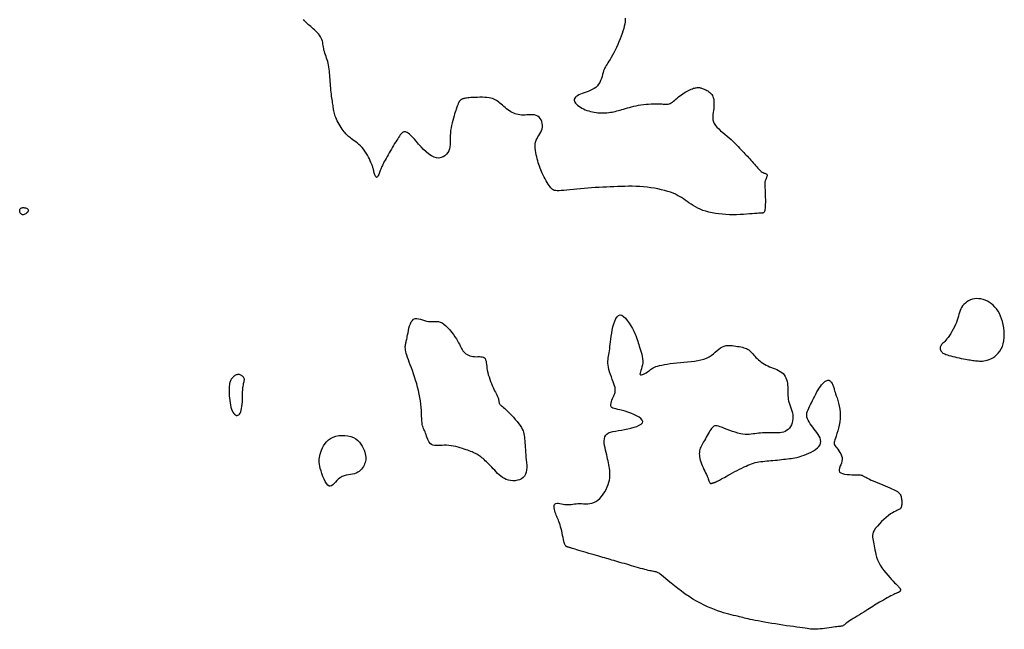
# Model space of a CAD drawing. Header units: millimetres. Extents: x 32690613 to 32693367, y 5343692 to 5344708.
# Tile 929 of 1009: x 32693001 to 32693034, y 5344594 to 5344614. Entities that reach past the tile are written whole.
import ezdxf

# ---------------------------------------------------------------- set-up
doc = ezdxf.new("R2010")
doc.units = ezdxf.units.MM
doc.header["$LTSCALE"] = 20
doc.layers.add('02-DGM_HL_491.00', color=62, linetype='Continuous')

msp = doc.modelspace()

# ---------------------------------------------------------------- linework, layer by layer
at = {"layer": '02-DGM_HL_491.00', "elevation": 491, "flags": 128}
msp.add_lwpolyline([(32693021.148, 5344614.355), (32693021.149, 5344614.295), (32693021.146, 5344614.23), (32693021.136, 5344614.16), (32693021.121, 5344614.085), (32693021.102, 5344614.006), (32693021.077, 5344613.923), (32693021.049, 5344613.836), (32693021.016, 5344613.747), (32693020.98, 5344613.655), (32693020.94, 5344613.561), (32693020.898, 5344613.466), (32693020.854, 5344613.372), (32693020.81, 5344613.28), (32693020.765, 5344613.192), (32693020.721, 5344613.108), (32693020.679, 5344613.032), (32693020.64, 5344612.963), (32693020.604, 5344612.904), (32693020.571, 5344612.851), (32693020.541, 5344612.805), (32693020.514, 5344612.761), (32693020.489, 5344612.718), (32693020.466, 5344612.675), (32693020.445, 5344612.628), (32693020.425, 5344612.577), (32693020.407, 5344612.519), (32693020.389, 5344612.455), (32693020.37, 5344612.388), (32693020.348, 5344612.319), (32693020.322, 5344612.251), (32693020.292, 5344612.185), (32693020.256, 5344612.124), (32693020.212, 5344612.068), (32693020.16, 5344612.02), (32693020.101, 5344611.979), (32693020.036, 5344611.943), (32693019.969, 5344611.913), (32693019.9, 5344611.885), (32693019.83, 5344611.861), (32693019.763, 5344611.837), (32693019.699, 5344611.814), (32693019.64, 5344611.791), (32693019.587, 5344611.766), (32693019.541, 5344611.74), (32693019.501, 5344611.714), (32693019.47, 5344611.686), (32693019.447, 5344611.656), (32693019.433, 5344611.625), (32693019.43, 5344611.593), (32693019.436, 5344611.559), (32693019.452, 5344611.523), (32693019.476, 5344611.488), (32693019.508, 5344611.452), (32693019.546, 5344611.417), (32693019.59, 5344611.382), (32693019.639, 5344611.35), (32693019.69, 5344611.319), (32693019.745, 5344611.291), (32693019.802, 5344611.266), (32693019.86, 5344611.244), (32693019.92, 5344611.224), (32693019.981, 5344611.207), (32693020.043, 5344611.192), (32693020.106, 5344611.18), (32693020.169, 5344611.171), (32693020.232, 5344611.165), (32693020.294, 5344611.16), (32693020.356, 5344611.158), (32693020.417, 5344611.159), (32693020.478, 5344611.161), (32693020.537, 5344611.165), (32693020.595, 5344611.171), (32693020.652, 5344611.179), (32693020.707, 5344611.188), (32693020.762, 5344611.199), (32693020.815, 5344611.211), (32693020.869, 5344611.224), (32693020.924, 5344611.238), (32693020.98, 5344611.254), (32693021.038, 5344611.271), (32693021.098, 5344611.288), (32693021.162, 5344611.307), (32693021.228, 5344611.326), (32693021.297, 5344611.345), (32693021.37, 5344611.363), (32693021.444, 5344611.381), (32693021.522, 5344611.399), (32693021.602, 5344611.414), (32693021.685, 5344611.428), (32693021.77, 5344611.439), (32693021.856, 5344611.449), (32693021.942, 5344611.456), (32693022.027, 5344611.461), (32693022.109, 5344611.465), (32693022.187, 5344611.466), (32693022.259, 5344611.466), (32693022.326, 5344611.464), (32693022.385, 5344611.461), (32693022.437, 5344611.457), (32693022.484, 5344611.453), (32693022.526, 5344611.451), (32693022.565, 5344611.451), (32693022.602, 5344611.455), (32693022.637, 5344611.464), (32693022.673, 5344611.478), (32693022.709, 5344611.498), (32693022.747, 5344611.523), (32693022.785, 5344611.554), (32693022.825, 5344611.587), (32693022.867, 5344611.623), (32693022.91, 5344611.661), (32693022.954, 5344611.699), (32693023.001, 5344611.736), (32693023.049, 5344611.772), (32693023.098, 5344611.806), (32693023.148, 5344611.837), (32693023.197, 5344611.867), (32693023.246, 5344611.894), (32693023.293, 5344611.919), (32693023.339, 5344611.94), (32693023.381, 5344611.959), (32693023.421, 5344611.975), (32693023.457, 5344611.988), (32693023.491, 5344611.998), (32693023.522, 5344612.005), (32693023.552, 5344612.01), (32693023.58, 5344612.013), (32693023.606, 5344612.014), (32693023.632, 5344612.013), (32693023.657, 5344612.011), (32693023.682, 5344612.007), (32693023.707, 5344612.002), (32693023.732, 5344611.995), (32693023.759, 5344611.986), (32693023.786, 5344611.976), (32693023.815, 5344611.964), (32693023.846, 5344611.95), (32693023.879, 5344611.935), (32693023.913, 5344611.918), (32693023.947, 5344611.898), (32693023.981, 5344611.875), (32693024.014, 5344611.848), (32693024.045, 5344611.818), (32693024.073, 5344611.783), (32693024.096, 5344611.744), (32693024.116, 5344611.7), (32693024.13, 5344611.651), (32693024.141, 5344611.598), (32693024.147, 5344611.542), (32693024.15, 5344611.484), (32693024.149, 5344611.423), (32693024.146, 5344611.361), (32693024.139, 5344611.299), (32693024.13, 5344611.236), (32693024.121, 5344611.173), (32693024.112, 5344611.11), (32693024.107, 5344611.047), (32693024.107, 5344610.985), (32693024.115, 5344610.922), (32693024.131, 5344610.86), (32693024.159, 5344610.799), (32693024.198, 5344610.738), (32693024.249, 5344610.677), (32693024.309, 5344610.617), (32693024.374, 5344610.557), (32693024.445, 5344610.497), (32693024.518, 5344610.438), (32693024.59, 5344610.378), (32693024.661, 5344610.318), (32693024.728, 5344610.258), (32693024.791, 5344610.199), (32693024.851, 5344610.14), (32693024.907, 5344610.082), (32693024.961, 5344610.025), (32693025.012, 5344609.971), (32693025.06, 5344609.918), (32693025.107, 5344609.869), (32693025.152, 5344609.822), (32693025.195, 5344609.777), (32693025.237, 5344609.735), (32693025.278, 5344609.693), (32693025.319, 5344609.651), (32693025.358, 5344609.61), (32693025.398, 5344609.567), (32693025.437, 5344609.523), (32693025.477, 5344609.477), (32693025.516, 5344609.429), (32693025.555, 5344609.381), (32693025.594, 5344609.335), (32693025.632, 5344609.291), (32693025.67, 5344609.25), (32693025.706, 5344609.215), (32693025.742, 5344609.185), (32693025.777, 5344609.161), (32693025.81, 5344609.143), (32693025.841, 5344609.129), (32693025.869, 5344609.119), (32693025.893, 5344609.109), (32693025.913, 5344609.1), (32693025.929, 5344609.089), (32693025.938, 5344609.075), (32693025.942, 5344609.058), (32693025.941, 5344609.037), (32693025.936, 5344609.014), (32693025.928, 5344608.99), (32693025.918, 5344608.964), (32693025.907, 5344608.938), (32693025.897, 5344608.913), (32693025.887, 5344608.89), (32693025.88, 5344608.869), (32693025.874, 5344608.848), (32693025.871, 5344608.826), (32693025.869, 5344608.801), (32693025.868, 5344608.77), (32693025.869, 5344608.733), (32693025.87, 5344608.687), (32693025.872, 5344608.631), (32693025.875, 5344608.563), (32693025.878, 5344608.485), (32693025.88, 5344608.401), (32693025.883, 5344608.314), (32693025.884, 5344608.227), (32693025.884, 5344608.143), (32693025.883, 5344608.066), (32693025.88, 5344607.997), (32693025.876, 5344607.941), (32693025.869, 5344607.895), (32693025.861, 5344607.859), (32693025.852, 5344607.832), (32693025.842, 5344607.812), (32693025.832, 5344607.798), (32693025.821, 5344607.789), (32693025.81, 5344607.783), (32693025.8, 5344607.779), (32693025.788, 5344607.776), (32693025.773, 5344607.775), (32693025.753, 5344607.774), (32693025.726, 5344607.773), (32693025.692, 5344607.772), (32693025.648, 5344607.77), (32693025.592, 5344607.766), (32693025.523, 5344607.761), (32693025.442, 5344607.754), (32693025.351, 5344607.747), (32693025.252, 5344607.739), (32693025.145, 5344607.732), (32693025.032, 5344607.726), (32693024.915, 5344607.722), (32693024.795, 5344607.721), (32693024.674, 5344607.722), (32693024.553, 5344607.726), (32693024.432, 5344607.734), (32693024.313, 5344607.746), (32693024.197, 5344607.762), (32693024.084, 5344607.782), (32693023.976, 5344607.806), (32693023.873, 5344607.835), (32693023.777, 5344607.868), (32693023.687, 5344607.906), (32693023.602, 5344607.947), (32693023.522, 5344607.99), (32693023.446, 5344608.035), (32693023.375, 5344608.081), (32693023.306, 5344608.127), (32693023.241, 5344608.172), (32693023.177, 5344608.215), (32693023.115, 5344608.257), (32693023.052, 5344608.298), (32693022.987, 5344608.337), (32693022.919, 5344608.374), (32693022.846, 5344608.41), (32693022.767, 5344608.445), (32693022.681, 5344608.478), (32693022.586, 5344608.509), (32693022.483, 5344608.539), (32693022.374, 5344608.566), (32693022.259, 5344608.591), (32693022.14, 5344608.614), (32693022.018, 5344608.633), (32693021.893, 5344608.65), (32693021.768, 5344608.662), (32693021.643, 5344608.671), (32693021.517, 5344608.677), (32693021.392, 5344608.679), (32693021.267, 5344608.679), (32693021.142, 5344608.677), (32693021.017, 5344608.674), (32693020.892, 5344608.67), (32693020.767, 5344608.665), (32693020.642, 5344608.66), (32693020.517, 5344608.655), (32693020.392, 5344608.649), (32693020.268, 5344608.643), (32693020.143, 5344608.637), (32693020.018, 5344608.629), (32693019.893, 5344608.621), (32693019.768, 5344608.611), (32693019.644, 5344608.6), (32693019.522, 5344608.588), (32693019.402, 5344608.575), (32693019.288, 5344608.564), (32693019.181, 5344608.553), (32693019.083, 5344608.543), (32693018.995, 5344608.536), (32693018.919, 5344608.532), (32693018.856, 5344608.531), (32693018.805, 5344608.534), (32693018.763, 5344608.541), (32693018.729, 5344608.554), (32693018.699, 5344608.571), (32693018.673, 5344608.595), (32693018.647, 5344608.624), (32693018.62, 5344608.661), (32693018.59, 5344608.705), (32693018.557, 5344608.755), (32693018.523, 5344608.81), (32693018.487, 5344608.869), (32693018.452, 5344608.93), (32693018.417, 5344608.993), (32693018.383, 5344609.056), (32693018.352, 5344609.119), (32693018.324, 5344609.179), (32693018.299, 5344609.238), (32693018.276, 5344609.297), (32693018.255, 5344609.355), (32693018.236, 5344609.414), (32693018.218, 5344609.475), (32693018.2, 5344609.538), (32693018.182, 5344609.604), (32693018.165, 5344609.674), (32693018.148, 5344609.746), (32693018.134, 5344609.82), (32693018.122, 5344609.894), (32693018.115, 5344609.968), (32693018.113, 5344610.039), (32693018.117, 5344610.109), (32693018.129, 5344610.174), (32693018.149, 5344610.235), (32693018.175, 5344610.292), (32693018.206, 5344610.347), (32693018.239, 5344610.399), (32693018.271, 5344610.452), (32693018.301, 5344610.505), (32693018.326, 5344610.559), (32693018.345, 5344610.616), (32693018.355, 5344610.677), (32693018.356, 5344610.739), (32693018.349, 5344610.802), (32693018.333, 5344610.863), (32693018.31, 5344610.92), (32693018.28, 5344610.971), (32693018.242, 5344611.015), (32693018.197, 5344611.05), (32693018.146, 5344611.074), (32693018.089, 5344611.089), (32693018.029, 5344611.096), (32693017.965, 5344611.097), (32693017.9, 5344611.095), (32693017.835, 5344611.091), (32693017.77, 5344611.087), (32693017.708, 5344611.085), (32693017.648, 5344611.086), (32693017.592, 5344611.091), (32693017.538, 5344611.099), (32693017.486, 5344611.111), (32693017.436, 5344611.127), (32693017.387, 5344611.147), (32693017.339, 5344611.17), (32693017.291, 5344611.198), (32693017.243, 5344611.229), (32693017.195, 5344611.263), (32693017.147, 5344611.3), (32693017.1, 5344611.338), (32693017.054, 5344611.376), (32693017.009, 5344611.415), (32693016.966, 5344611.452), (32693016.925, 5344611.488), (32693016.885, 5344611.521), (32693016.846, 5344611.551), (32693016.807, 5344611.579), (32693016.766, 5344611.603), (32693016.721, 5344611.625), (32693016.672, 5344611.643), (32693016.617, 5344611.658), (32693016.555, 5344611.669), (32693016.485, 5344611.678), (32693016.409, 5344611.683), (32693016.329, 5344611.685), (32693016.247, 5344611.686), (32693016.165, 5344611.684), (32693016.087, 5344611.682), (32693016.013, 5344611.678), (32693015.946, 5344611.673), (32693015.888, 5344611.669), (32693015.839, 5344611.664), (32693015.797, 5344611.659), (32693015.761, 5344611.654), (32693015.731, 5344611.648), (32693015.706, 5344611.642), (32693015.684, 5344611.636), (32693015.664, 5344611.629), (32693015.646, 5344611.622), (32693015.63, 5344611.614), (32693015.615, 5344611.606), (32693015.602, 5344611.597), (32693015.59, 5344611.588), (32693015.579, 5344611.579), (32693015.569, 5344611.569), (32693015.56, 5344611.558), (32693015.552, 5344611.547), (32693015.544, 5344611.535), (32693015.537, 5344611.523), (32693015.531, 5344611.509), (32693015.524, 5344611.493), (32693015.517, 5344611.476), (32693015.509, 5344611.457), (32693015.501, 5344611.436), (32693015.492, 5344611.413), (32693015.482, 5344611.386), (32693015.471, 5344611.356), (32693015.459, 5344611.321), (32693015.445, 5344611.281), (32693015.429, 5344611.235), (32693015.412, 5344611.183), (32693015.393, 5344611.124), (32693015.373, 5344611.057), (32693015.351, 5344610.983), (32693015.329, 5344610.904), (32693015.308, 5344610.821), (32693015.289, 5344610.736), (32693015.272, 5344610.649), (32693015.259, 5344610.562), (32693015.251, 5344610.476), (32693015.247, 5344610.392), (32693015.246, 5344610.312), (32693015.247, 5344610.233), (32693015.247, 5344610.158), (32693015.245, 5344610.085), (32693015.237, 5344610.014), (32693015.222, 5344609.947), (32693015.199, 5344609.882), (32693015.165, 5344609.82), (32693015.12, 5344609.763), (32693015.067, 5344609.714), (32693015.006, 5344609.674), (32693014.937, 5344609.647), (32693014.862, 5344609.634), (32693014.783, 5344609.638), (32693014.699, 5344609.662), (32693014.611, 5344609.706), (32693014.523, 5344609.768), (32693014.433, 5344609.843), (32693014.345, 5344609.928), (32693014.26, 5344610.017), (32693014.178, 5344610.106), (32693014.102, 5344610.192), (32693014.033, 5344610.27), (32693013.971, 5344610.336), (32693013.917, 5344610.391), (32693013.87, 5344610.436), (32693013.829, 5344610.47), (32693013.792, 5344610.496), (32693013.759, 5344610.512), (32693013.73, 5344610.522), (32693013.703, 5344610.524), (32693013.678, 5344610.52), (32693013.653, 5344610.51), (32693013.63, 5344610.494), (32693013.606, 5344610.472), (32693013.582, 5344610.445), (32693013.557, 5344610.413), (32693013.53, 5344610.375), (32693013.502, 5344610.333), (32693013.471, 5344610.285), (32693013.439, 5344610.234), (32693013.404, 5344610.179), (32693013.369, 5344610.121), (32693013.332, 5344610.061), (32693013.295, 5344609.998), (32693013.257, 5344609.935), (32693013.22, 5344609.871), (32693013.183, 5344609.807), (32693013.147, 5344609.744), (32693013.113, 5344609.682), (32693013.08, 5344609.623), (32693013.049, 5344609.566), (32693013.02, 5344609.513), (32693012.995, 5344609.464), (32693012.972, 5344609.421), (32693012.953, 5344609.382), (32693012.937, 5344609.349), (32693012.923, 5344609.318), (32693012.911, 5344609.29), (32693012.901, 5344609.263), (32693012.891, 5344609.237), (32693012.88, 5344609.209), (32693012.87, 5344609.178), (32693012.858, 5344609.145), (32693012.845, 5344609.111), (32693012.831, 5344609.077), (32693012.817, 5344609.045), (32693012.802, 5344609.017), (32693012.787, 5344608.996), (32693012.772, 5344608.983), (32693012.757, 5344608.98), (32693012.743, 5344608.988), (32693012.729, 5344609.007), (32693012.715, 5344609.033), (32693012.703, 5344609.064), (32693012.691, 5344609.099), (32693012.68, 5344609.136), (32693012.671, 5344609.172), (32693012.663, 5344609.205), (32693012.656, 5344609.234), (32693012.65, 5344609.259), (32693012.644, 5344609.283), (32693012.637, 5344609.307), (32693012.629, 5344609.333), (32693012.619, 5344609.363), (32693012.606, 5344609.397), (32693012.589, 5344609.438), (32693012.569, 5344609.487), (32693012.544, 5344609.543), (32693012.516, 5344609.604), (32693012.483, 5344609.669), (32693012.447, 5344609.736), (32693012.407, 5344609.803), (32693012.364, 5344609.869), (32693012.318, 5344609.931), (32693012.268, 5344609.99), (32693012.216, 5344610.044), (32693012.163, 5344610.093), (32693012.11, 5344610.139), (32693012.057, 5344610.181), (32693012.007, 5344610.219), (32693011.959, 5344610.254), (32693011.915, 5344610.285), (32693011.876, 5344610.313), (32693011.841, 5344610.339), (32693011.809, 5344610.365), (32693011.78, 5344610.391), (32693011.751, 5344610.418), (32693011.723, 5344610.448), (32693011.694, 5344610.481), (32693011.663, 5344610.52), (32693011.63, 5344610.565), (32693011.595, 5344610.614), (32693011.56, 5344610.667), (32693011.525, 5344610.723), (32693011.49, 5344610.78), (32693011.458, 5344610.837), (32693011.428, 5344610.893), (32693011.402, 5344610.948), (32693011.38, 5344610.999), (32693011.361, 5344611.047), (32693011.347, 5344611.093), (32693011.335, 5344611.138), (32693011.325, 5344611.181), (32693011.316, 5344611.224), (32693011.309, 5344611.267), (32693011.302, 5344611.311), (32693011.295, 5344611.357), (32693011.288, 5344611.403), (32693011.28, 5344611.452), (32693011.273, 5344611.502), (32693011.265, 5344611.555), (32693011.257, 5344611.61), (32693011.25, 5344611.668), (32693011.242, 5344611.729), (32693011.234, 5344611.792), (32693011.227, 5344611.859), (32693011.219, 5344611.927), (32693011.212, 5344611.998), (32693011.205, 5344612.069), (32693011.199, 5344612.142), (32693011.193, 5344612.215), (32693011.187, 5344612.287), (32693011.182, 5344612.36), (32693011.177, 5344612.431), (32693011.172, 5344612.502), (32693011.166, 5344612.571), (32693011.159, 5344612.639), (32693011.151, 5344612.706), (32693011.14, 5344612.77), (32693011.126, 5344612.833), (32693011.11, 5344612.894), (32693011.092, 5344612.953), (32693011.072, 5344613.011), (32693011.052, 5344613.067), (32693011.032, 5344613.122), (32693011.013, 5344613.175), (32693010.996, 5344613.228), (32693010.982, 5344613.28), (32693010.972, 5344613.332), (32693010.964, 5344613.383), (32693010.956, 5344613.434), (32693010.949, 5344613.484), (32693010.94, 5344613.535), (32693010.928, 5344613.584), (32693010.912, 5344613.634), (32693010.891, 5344613.683), (32693010.863, 5344613.732), (32693010.83, 5344613.78), (32693010.792, 5344613.828), (32693010.75, 5344613.874), (32693010.707, 5344613.918), (32693010.662, 5344613.96), (32693010.618, 5344614), (32693010.575, 5344614.038), (32693010.534, 5344614.072), (32693010.495, 5344614.105), (32693010.458, 5344614.136), (32693010.423, 5344614.167), (32693010.388, 5344614.199), (32693010.355, 5344614.233), (32693010.322, 5344614.27), (32693010.289, 5344614.31)], dxfattribs=at)
for points in [[(32693000.817, 5344607.96), (32693000.846, 5344607.959), (32693000.877, 5344607.955), (32693000.908, 5344607.948), (32693000.938, 5344607.938), (32693000.964, 5344607.925), (32693000.985, 5344607.909), (32693001, 5344607.891), (32693001.005, 5344607.87), (32693001.001, 5344607.846), (32693000.989, 5344607.821), (32693000.969, 5344607.796), (32693000.944, 5344607.773), (32693000.916, 5344607.752), (32693000.886, 5344607.735), (32693000.855, 5344607.724), (32693000.826, 5344607.719), (32693000.8, 5344607.722), (32693000.777, 5344607.731), (32693000.757, 5344607.746), (32693000.741, 5344607.765), (32693000.728, 5344607.787), (32693000.718, 5344607.811), (32693000.712, 5344607.835), (32693000.709, 5344607.858), (32693000.71, 5344607.88), (32693000.715, 5344607.899), (32693000.723, 5344607.916), (32693000.734, 5344607.93), (32693000.749, 5344607.942), (32693000.768, 5344607.951), (32693000.791, 5344607.957)], [(32693033.892, 5344604.111), (32693033.862, 5344604.209), (32693033.827, 5344604.3), (32693033.786, 5344604.385), (32693033.741, 5344604.464), (32693033.69, 5344604.537), (32693033.636, 5344604.603), (32693033.577, 5344604.662), (32693033.514, 5344604.715), (32693033.448, 5344604.761), (32693033.379, 5344604.801), (32693033.308, 5344604.833), (32693033.235, 5344604.858), (32693033.162, 5344604.875), (32693033.088, 5344604.885), (32693033.016, 5344604.887), (32693032.945, 5344604.881), (32693032.876, 5344604.866), (32693032.81, 5344604.844), (32693032.748, 5344604.815), (32693032.69, 5344604.779), (32693032.636, 5344604.739), (32693032.588, 5344604.694), (32693032.545, 5344604.645), (32693032.509, 5344604.592), (32693032.48, 5344604.538), (32693032.456, 5344604.481), (32693032.436, 5344604.421), (32693032.417, 5344604.36), (32693032.4, 5344604.295), (32693032.381, 5344604.228), (32693032.36, 5344604.158), (32693032.334, 5344604.085), (32693032.303, 5344604.01), (32693032.267, 5344603.933), (32693032.228, 5344603.857), (32693032.185, 5344603.782), (32693032.142, 5344603.71), (32693032.098, 5344603.642), (32693032.055, 5344603.58), (32693032.013, 5344603.526), (32693031.975, 5344603.48), (32693031.94, 5344603.441), (32693031.909, 5344603.409), (32693031.88, 5344603.382), (32693031.856, 5344603.358), (32693031.835, 5344603.337), (32693031.817, 5344603.316), (32693031.804, 5344603.295), (32693031.794, 5344603.273), (32693031.788, 5344603.25), (32693031.786, 5344603.226), (32693031.787, 5344603.202), (32693031.791, 5344603.177), (32693031.798, 5344603.153), (32693031.809, 5344603.13), (32693031.822, 5344603.108), (32693031.838, 5344603.088), (32693031.858, 5344603.069), (32693031.881, 5344603.051), (32693031.91, 5344603.034), (32693031.943, 5344603.018), (32693031.982, 5344603.001), (32693032.028, 5344602.985), (32693032.081, 5344602.969), (32693032.142, 5344602.952), (32693032.209, 5344602.935), (32693032.28, 5344602.918), (32693032.353, 5344602.902), (32693032.427, 5344602.886), (32693032.5, 5344602.871), (32693032.571, 5344602.857), (32693032.637, 5344602.844), (32693032.697, 5344602.833), (32693032.751, 5344602.824), (32693032.802, 5344602.815), (32693032.849, 5344602.808), (32693032.893, 5344602.802), (32693032.937, 5344602.797), (32693032.979, 5344602.792), (32693033.023, 5344602.787), (32693033.067, 5344602.783), (32693033.114, 5344602.779), (32693033.162, 5344602.778), (32693033.213, 5344602.779), (32693033.265, 5344602.784), (32693033.32, 5344602.794), (32693033.378, 5344602.809), (32693033.438, 5344602.83), (32693033.501, 5344602.858), (32693033.565, 5344602.893), (32693033.628, 5344602.936), (32693033.69, 5344602.987), (32693033.749, 5344603.046), (32693033.802, 5344603.113), (32693033.849, 5344603.189), (32693033.888, 5344603.273), (32693033.917, 5344603.366), (32693033.937, 5344603.466), (32693033.948, 5344603.572), (32693033.951, 5344603.681), (32693033.947, 5344603.791), (32693033.935, 5344603.901), (32693033.917, 5344604.008)], [(32693026.67, 5344601.427), (32693026.687, 5344601.364), (32693026.708, 5344601.3), (32693026.731, 5344601.235), (32693026.755, 5344601.168), (32693026.777, 5344601.101), (32693026.795, 5344601.033), (32693026.809, 5344600.964), (32693026.816, 5344600.895), (32693026.814, 5344600.826), (32693026.805, 5344600.757), (32693026.787, 5344600.691), (32693026.763, 5344600.628), (32693026.731, 5344600.569), (32693026.694, 5344600.516), (32693026.651, 5344600.47), (32693026.602, 5344600.433), (32693026.549, 5344600.404), (32693026.492, 5344600.383), (32693026.432, 5344600.369), (32693026.369, 5344600.361), (32693026.304, 5344600.357), (32693026.238, 5344600.356), (32693026.171, 5344600.357), (32693026.105, 5344600.358), (32693026.039, 5344600.358), (32693025.974, 5344600.358), (32693025.91, 5344600.356), (32693025.847, 5344600.354), (32693025.784, 5344600.351), (32693025.721, 5344600.346), (32693025.658, 5344600.34), (32693025.596, 5344600.333), (32693025.534, 5344600.325), (32693025.471, 5344600.317), (32693025.406, 5344600.309), (32693025.34, 5344600.304), (32693025.271, 5344600.302), (32693025.199, 5344600.304), (32693025.122, 5344600.311), (32693025.04, 5344600.325), (32693024.954, 5344600.346), (32693024.864, 5344600.373), (32693024.773, 5344600.404), (32693024.682, 5344600.437), (32693024.593, 5344600.471), (32693024.51, 5344600.504), (32693024.433, 5344600.533), (32693024.364, 5344600.557), (32693024.306, 5344600.576), (32693024.257, 5344600.587), (32693024.215, 5344600.592), (32693024.18, 5344600.589), (32693024.149, 5344600.58), (32693024.121, 5344600.563), (32693024.095, 5344600.539), (32693024.068, 5344600.507), (32693024.041, 5344600.469), (32693024.012, 5344600.423), (32693023.982, 5344600.374), (32693023.952, 5344600.32), (32693023.921, 5344600.265), (32693023.89, 5344600.209), (32693023.86, 5344600.155), (32693023.83, 5344600.102), (32693023.801, 5344600.052), (32693023.774, 5344600.006), (32693023.748, 5344599.961), (32693023.725, 5344599.918), (32693023.704, 5344599.876), (32693023.687, 5344599.833), (32693023.673, 5344599.79), (32693023.663, 5344599.745), (32693023.657, 5344599.698), (32693023.655, 5344599.648), (32693023.657, 5344599.597), (32693023.664, 5344599.543), (32693023.674, 5344599.488), (32693023.688, 5344599.43), (32693023.706, 5344599.371), (32693023.727, 5344599.31), (32693023.752, 5344599.248), (32693023.779, 5344599.185), (32693023.808, 5344599.122), (32693023.838, 5344599.061), (32693023.867, 5344599.002), (32693023.894, 5344598.945), (32693023.919, 5344598.893), (32693023.94, 5344598.846), (32693023.957, 5344598.805), (32693023.97, 5344598.769), (32693023.981, 5344598.738), (32693023.989, 5344598.712), (32693023.997, 5344598.692), (32693024.004, 5344598.675), (32693024.012, 5344598.663), (32693024.022, 5344598.655), (32693024.033, 5344598.65), (32693024.047, 5344598.648), (32693024.063, 5344598.649), (32693024.079, 5344598.652), (32693024.096, 5344598.656), (32693024.113, 5344598.662), (32693024.13, 5344598.667), (32693024.146, 5344598.673), (32693024.161, 5344598.679), (32693024.175, 5344598.684), (32693024.188, 5344598.689), (32693024.201, 5344598.695), (32693024.214, 5344598.7), (32693024.227, 5344598.706), (32693024.241, 5344598.712), (32693024.255, 5344598.719), (32693024.271, 5344598.728), (32693024.29, 5344598.737), (32693024.311, 5344598.748), (32693024.337, 5344598.762), (32693024.368, 5344598.779), (32693024.405, 5344598.799), (32693024.449, 5344598.823), (32693024.5, 5344598.852), (32693024.561, 5344598.885), (32693024.628, 5344598.922), (32693024.701, 5344598.962), (32693024.778, 5344599.003), (32693024.858, 5344599.046), (32693024.937, 5344599.088), (32693025.016, 5344599.129), (32693025.092, 5344599.167), (32693025.164, 5344599.203), (32693025.232, 5344599.235), (32693025.297, 5344599.264), (32693025.36, 5344599.289), (32693025.421, 5344599.312), (32693025.482, 5344599.332), (32693025.542, 5344599.349), (32693025.604, 5344599.364), (32693025.666, 5344599.376), (32693025.731, 5344599.385), (32693025.796, 5344599.393), (32693025.863, 5344599.4), (32693025.931, 5344599.406), (32693026, 5344599.411), (32693026.07, 5344599.416), (32693026.141, 5344599.422), (32693026.213, 5344599.429), (32693026.285, 5344599.436), (32693026.357, 5344599.444), (32693026.428, 5344599.452), (32693026.498, 5344599.461), (32693026.567, 5344599.47), (32693026.633, 5344599.478), (32693026.697, 5344599.486), (32693026.758, 5344599.494), (32693026.816, 5344599.503), (32693026.875, 5344599.512), (32693026.933, 5344599.523), (32693026.993, 5344599.537), (32693027.055, 5344599.554), (32693027.121, 5344599.574), (32693027.193, 5344599.6), (32693027.269, 5344599.63), (32693027.349, 5344599.666), (32693027.429, 5344599.705), (32693027.506, 5344599.749), (32693027.577, 5344599.796), (32693027.64, 5344599.846), (32693027.692, 5344599.898), (32693027.729, 5344599.953), (32693027.75, 5344600.009), (32693027.756, 5344600.066), (32693027.748, 5344600.124), (32693027.729, 5344600.183), (32693027.7, 5344600.243), (32693027.665, 5344600.303), (32693027.624, 5344600.364), (32693027.579, 5344600.425), (32693027.533, 5344600.485), (32693027.487, 5344600.546), (32693027.443, 5344600.605), (32693027.401, 5344600.664), (32693027.363, 5344600.722), (32693027.331, 5344600.778), (32693027.306, 5344600.833), (32693027.289, 5344600.886), (32693027.281, 5344600.936), (32693027.282, 5344600.986), (32693027.29, 5344601.035), (32693027.305, 5344601.085), (32693027.326, 5344601.136), (32693027.351, 5344601.189), (32693027.38, 5344601.246), (32693027.411, 5344601.308), (32693027.444, 5344601.374), (32693027.479, 5344601.444), (32693027.514, 5344601.516), (32693027.551, 5344601.59), (32693027.588, 5344601.663), (32693027.627, 5344601.735), (32693027.665, 5344601.803), (32693027.704, 5344601.867), (32693027.744, 5344601.925), (32693027.783, 5344601.977), (32693027.822, 5344602.022), (32693027.86, 5344602.06), (32693027.897, 5344602.09), (32693027.932, 5344602.113), (32693027.966, 5344602.127), (32693027.998, 5344602.133), (32693028.027, 5344602.13), (32693028.054, 5344602.119), (32693028.078, 5344602.102), (32693028.1, 5344602.08), (32693028.12, 5344602.054), (32693028.137, 5344602.026), (32693028.152, 5344601.997), (32693028.165, 5344601.968), (32693028.175, 5344601.941), (32693028.184, 5344601.914), (32693028.193, 5344601.886), (32693028.202, 5344601.855), (32693028.211, 5344601.82), (32693028.223, 5344601.779), (32693028.238, 5344601.731), (32693028.257, 5344601.674), (32693028.279, 5344601.607), (32693028.304, 5344601.532), (32693028.331, 5344601.448), (32693028.356, 5344601.357), (32693028.379, 5344601.26), (32693028.397, 5344601.158), (32693028.409, 5344601.053), (32693028.414, 5344600.945), (32693028.409, 5344600.835), (32693028.395, 5344600.726), (32693028.376, 5344600.619), (32693028.353, 5344600.516), (32693028.326, 5344600.418), (32693028.3, 5344600.328), (32693028.274, 5344600.247), (32693028.251, 5344600.178), (32693028.232, 5344600.121), (32693028.219, 5344600.074), (32693028.211, 5344600.035), (32693028.208, 5344600.003), (32693028.212, 5344599.974), (32693028.222, 5344599.945), (32693028.238, 5344599.916), (32693028.262, 5344599.883), (32693028.292, 5344599.844), (32693028.327, 5344599.8), (32693028.363, 5344599.751), (32693028.399, 5344599.697), (32693028.431, 5344599.641), (32693028.456, 5344599.582), (32693028.473, 5344599.521), (32693028.478, 5344599.459), (32693028.469, 5344599.396), (32693028.451, 5344599.334), (32693028.427, 5344599.273), (32693028.403, 5344599.215), (32693028.383, 5344599.161), (32693028.371, 5344599.111), (32693028.372, 5344599.068), (32693028.392, 5344599.031), (32693028.432, 5344599.002), (32693028.49, 5344598.98), (32693028.561, 5344598.964), (32693028.641, 5344598.952), (32693028.725, 5344598.945), (32693028.809, 5344598.941), (32693028.887, 5344598.939), (32693028.956, 5344598.938), (32693029.012, 5344598.937), (32693029.056, 5344598.935), (32693029.089, 5344598.933), (32693029.115, 5344598.931), (32693029.135, 5344598.927), (32693029.151, 5344598.922), (32693029.165, 5344598.916), (32693029.18, 5344598.908), (32693029.197, 5344598.898), (32693029.218, 5344598.886), (32693029.243, 5344598.871), (32693029.272, 5344598.854), (32693029.308, 5344598.835), (32693029.351, 5344598.813), (32693029.401, 5344598.789), (32693029.46, 5344598.762), (32693029.528, 5344598.731), (32693029.604, 5344598.699), (32693029.684, 5344598.665), (32693029.768, 5344598.631), (32693029.852, 5344598.596), (32693029.934, 5344598.562), (32693030.013, 5344598.529), (32693030.085, 5344598.498), (32693030.151, 5344598.47), (32693030.208, 5344598.444), (32693030.258, 5344598.419), (32693030.302, 5344598.396), (32693030.34, 5344598.373), (32693030.372, 5344598.349), (32693030.399, 5344598.324), (32693030.421, 5344598.298), (32693030.439, 5344598.27), (32693030.454, 5344598.24), (32693030.466, 5344598.209), (32693030.474, 5344598.176), (32693030.481, 5344598.142), (32693030.485, 5344598.107), (32693030.488, 5344598.072), (32693030.49, 5344598.036), (32693030.491, 5344598.001), (32693030.491, 5344597.966), (32693030.489, 5344597.932), (32693030.485, 5344597.899), (32693030.479, 5344597.869), (32693030.47, 5344597.841), (32693030.457, 5344597.817), (32693030.441, 5344597.796), (32693030.42, 5344597.779), (32693030.394, 5344597.765), (32693030.364, 5344597.751), (32693030.327, 5344597.735), (32693030.284, 5344597.716), (32693030.235, 5344597.691), (32693030.179, 5344597.659), (32693030.114, 5344597.617), (32693030.043, 5344597.564), (32693029.966, 5344597.502), (32693029.887, 5344597.433), (32693029.808, 5344597.359), (32693029.733, 5344597.283), (32693029.665, 5344597.207), (32693029.606, 5344597.133), (32693029.56, 5344597.063), (32693029.528, 5344596.999), (32693029.51, 5344596.94), (32693029.502, 5344596.885), (32693029.503, 5344596.831), (32693029.511, 5344596.779), (32693029.523, 5344596.725), (32693029.536, 5344596.669), (32693029.55, 5344596.61), (32693029.562, 5344596.545), (32693029.573, 5344596.476), (32693029.585, 5344596.402), (32693029.599, 5344596.324), (32693029.618, 5344596.243), (32693029.642, 5344596.158), (32693029.673, 5344596.071), (32693029.714, 5344595.982), (32693029.764, 5344595.892), (32693029.822, 5344595.801), (32693029.885, 5344595.712), (32693029.952, 5344595.626), (32693030.02, 5344595.544), (32693030.085, 5344595.468), (32693030.147, 5344595.4), (32693030.202, 5344595.342), (32693030.248, 5344595.293), (32693030.287, 5344595.254), (32693030.318, 5344595.223), (32693030.343, 5344595.198), (32693030.363, 5344595.179), (32693030.38, 5344595.164), (32693030.393, 5344595.15), (32693030.404, 5344595.138), (32693030.415, 5344595.126), (32693030.424, 5344595.113), (32693030.432, 5344595.101), (32693030.439, 5344595.088), (32693030.444, 5344595.075), (32693030.448, 5344595.063), (32693030.449, 5344595.051), (32693030.448, 5344595.039), (32693030.445, 5344595.028), (32693030.44, 5344595.017), (32693030.433, 5344595.007), (32693030.424, 5344594.998), (32693030.415, 5344594.99), (32693030.405, 5344594.982), (32693030.395, 5344594.976), (32693030.385, 5344594.97), (32693030.374, 5344594.966), (32693030.363, 5344594.962), (32693030.35, 5344594.957), (32693030.335, 5344594.952), (32693030.315, 5344594.944), (32693030.29, 5344594.933), (32693030.259, 5344594.919), (32693030.22, 5344594.9), (32693030.174, 5344594.877), (32693030.121, 5344594.849), (32693030.063, 5344594.818), (32693030, 5344594.784), (32693029.935, 5344594.748), (32693029.87, 5344594.711), (32693029.805, 5344594.673), (32693029.742, 5344594.636), (32693029.683, 5344594.6), (32693029.626, 5344594.565), (32693029.571, 5344594.531), (32693029.515, 5344594.496), (32693029.46, 5344594.461), (32693029.402, 5344594.424), (32693029.342, 5344594.386), (32693029.277, 5344594.346), (32693029.208, 5344594.303), (32693029.135, 5344594.259), (32693029.061, 5344594.214), (32693028.987, 5344594.169), (32693028.915, 5344594.125), (32693028.846, 5344594.082), (32693028.783, 5344594.042), (32693028.727, 5344594.005), (32693028.678, 5344593.972), (32693028.638, 5344593.943), (32693028.604, 5344593.917), (32693028.576, 5344593.895), (32693028.552, 5344593.877), (32693028.531, 5344593.862), (32693028.512, 5344593.849), (32693028.495, 5344593.839), (32693028.477, 5344593.832), (32693028.458, 5344593.826), (32693028.436, 5344593.822), (32693028.411, 5344593.819), (32693028.38, 5344593.816), (32693028.344, 5344593.812), (32693028.3, 5344593.808), (32693028.247, 5344593.801), (32693028.185, 5344593.793), (32693028.116, 5344593.783), (32693028.041, 5344593.773), (32693027.964, 5344593.762), (32693027.886, 5344593.751), (32693027.809, 5344593.741), (32693027.737, 5344593.733), (32693027.67, 5344593.726), (32693027.612, 5344593.723), (32693027.559, 5344593.721), (32693027.51, 5344593.723), (32693027.462, 5344593.726), (32693027.412, 5344593.731), (32693027.357, 5344593.738), (32693027.296, 5344593.747), (32693027.224, 5344593.757), (32693027.142, 5344593.769), (32693027.048, 5344593.782), (32693026.946, 5344593.796), (32693026.836, 5344593.811), (32693026.719, 5344593.827), (32693026.598, 5344593.844), (32693026.474, 5344593.862), (32693026.349, 5344593.881), (32693026.223, 5344593.901), (32693026.099, 5344593.921), (32693025.977, 5344593.942), (32693025.859, 5344593.962), (32693025.746, 5344593.983), (32693025.64, 5344594.003), (32693025.542, 5344594.022), (32693025.453, 5344594.04), (32693025.374, 5344594.057), (32693025.303, 5344594.073), (32693025.239, 5344594.088), (32693025.179, 5344594.103), (32693025.122, 5344594.117), (32693025.066, 5344594.131), (32693025.009, 5344594.145), (32693024.948, 5344594.16), (32693024.882, 5344594.175), (32693024.811, 5344594.192), (32693024.735, 5344594.21), (32693024.653, 5344594.23), (32693024.566, 5344594.254), (32693024.474, 5344594.281), (32693024.376, 5344594.311), (32693024.273, 5344594.346), (32693024.165, 5344594.387), (32693024.052, 5344594.432), (32693023.935, 5344594.483), (32693023.814, 5344594.539), (32693023.691, 5344594.601), (32693023.565, 5344594.669), (32693023.438, 5344594.744), (32693023.309, 5344594.825), (32693023.181, 5344594.912), (32693023.055, 5344595.004), (32693022.932, 5344595.097), (32693022.815, 5344595.189), (32693022.705, 5344595.277), (32693022.604, 5344595.36), (32693022.515, 5344595.434), (32693022.44, 5344595.497), (32693022.379, 5344595.546), (32693022.331, 5344595.584), (32693022.294, 5344595.612), (32693022.264, 5344595.632), (32693022.241, 5344595.645), (32693022.221, 5344595.653), (32693022.203, 5344595.658), (32693022.183, 5344595.661), (32693022.161, 5344595.665), (32693022.134, 5344595.67), (32693022.103, 5344595.676), (32693022.068, 5344595.682), (32693022.028, 5344595.691), (32693021.982, 5344595.7), (32693021.932, 5344595.712), (32693021.875, 5344595.726), (32693021.812, 5344595.742), (32693021.745, 5344595.76), (32693021.672, 5344595.78), (32693021.597, 5344595.801), (32693021.519, 5344595.824), (32693021.44, 5344595.847), (32693021.36, 5344595.87), (32693021.28, 5344595.893), (32693021.202, 5344595.916), (32693021.125, 5344595.938), (32693021.049, 5344595.96), (32693020.976, 5344595.981), (32693020.905, 5344596.002), (32693020.835, 5344596.022), (32693020.768, 5344596.041), (32693020.704, 5344596.06), (32693020.642, 5344596.078), (32693020.581, 5344596.096), (32693020.521, 5344596.113), (32693020.459, 5344596.131), (32693020.396, 5344596.15), (32693020.33, 5344596.169), (32693020.259, 5344596.189), (32693020.183, 5344596.211), (32693020.101, 5344596.235), (32693020.015, 5344596.26), (32693019.926, 5344596.286), (32693019.837, 5344596.312), (32693019.75, 5344596.338), (32693019.667, 5344596.362), (32693019.591, 5344596.385), (32693019.523, 5344596.405), (32693019.464, 5344596.423), (32693019.416, 5344596.438), (32693019.375, 5344596.451), (32693019.341, 5344596.461), (32693019.314, 5344596.47), (32693019.291, 5344596.477), (32693019.272, 5344596.483), (32693019.255, 5344596.488), (32693019.24, 5344596.493), (32693019.226, 5344596.496), (32693019.213, 5344596.5), (32693019.201, 5344596.503), (32693019.19, 5344596.507), (32693019.18, 5344596.511), (32693019.17, 5344596.515), (32693019.161, 5344596.521), (32693019.152, 5344596.527), (32693019.143, 5344596.536), (32693019.134, 5344596.548), (32693019.125, 5344596.565), (32693019.115, 5344596.588), (32693019.105, 5344596.617), (32693019.094, 5344596.654), (32693019.082, 5344596.701), (32693019.069, 5344596.758), (32693019.055, 5344596.822), (32693019.04, 5344596.892), (32693019.024, 5344596.966), (32693019.008, 5344597.042), (32693018.99, 5344597.116), (32693018.972, 5344597.187), (32693018.954, 5344597.252), (32693018.936, 5344597.31), (32693018.917, 5344597.362), (32693018.898, 5344597.409), (32693018.879, 5344597.452), (32693018.86, 5344597.494), (32693018.841, 5344597.535), (32693018.823, 5344597.577), (32693018.805, 5344597.622), (32693018.788, 5344597.669), (32693018.773, 5344597.719), (32693018.761, 5344597.77), (32693018.753, 5344597.818), (32693018.75, 5344597.864), (32693018.753, 5344597.903), (32693018.764, 5344597.936), (32693018.784, 5344597.96), (32693018.813, 5344597.974), (32693018.85, 5344597.979), (32693018.894, 5344597.977), (32693018.944, 5344597.97), (32693018.997, 5344597.961), (32693019.054, 5344597.95), (32693019.111, 5344597.941), (32693019.168, 5344597.935), (32693019.224, 5344597.933), (32693019.278, 5344597.935), (32693019.332, 5344597.94), (32693019.387, 5344597.947), (32693019.442, 5344597.954), (32693019.498, 5344597.961), (32693019.556, 5344597.966), (32693019.617, 5344597.968), (32693019.681, 5344597.966), (32693019.748, 5344597.963), (32693019.817, 5344597.961), (32693019.886, 5344597.961), (32693019.957, 5344597.966), (32693020.027, 5344597.978), (32693020.097, 5344598), (32693020.165, 5344598.033), (32693020.231, 5344598.08), (32693020.294, 5344598.139), (32693020.354, 5344598.206), (32693020.41, 5344598.282), (32693020.46, 5344598.362), (32693020.506, 5344598.444), (32693020.544, 5344598.527), (32693020.576, 5344598.608), (32693020.601, 5344598.685), (32693020.618, 5344598.759), (32693020.63, 5344598.829), (32693020.636, 5344598.897), (32693020.637, 5344598.963), (32693020.635, 5344599.027), (32693020.63, 5344599.09), (32693020.622, 5344599.152), (32693020.612, 5344599.214), (32693020.601, 5344599.277), (32693020.589, 5344599.341), (32693020.575, 5344599.406), (32693020.56, 5344599.472), (32693020.544, 5344599.542), (32693020.527, 5344599.614), (32693020.509, 5344599.69), (32693020.49, 5344599.769), (32693020.472, 5344599.85), (32693020.458, 5344599.931), (32693020.447, 5344600.01), (32693020.444, 5344600.086), (32693020.45, 5344600.156), (32693020.466, 5344600.219), (32693020.495, 5344600.273), (32693020.537, 5344600.316), (32693020.593, 5344600.35), (32693020.661, 5344600.376), (32693020.739, 5344600.397), (32693020.826, 5344600.414), (32693020.921, 5344600.43), (32693021.023, 5344600.446), (32693021.129, 5344600.464), (32693021.239, 5344600.486), (32693021.348, 5344600.512), (32693021.452, 5344600.542), (32693021.547, 5344600.575), (32693021.628, 5344600.611), (32693021.691, 5344600.651), (32693021.731, 5344600.693), (32693021.744, 5344600.739), (32693021.727, 5344600.787), (32693021.684, 5344600.836), (32693021.62, 5344600.886), (32693021.538, 5344600.934), (32693021.445, 5344600.98), (32693021.346, 5344601.022), (32693021.245, 5344601.059), (32693021.146, 5344601.091), (32693021.056, 5344601.115), (32693020.973, 5344601.133), (32693020.9, 5344601.148), (32693020.836, 5344601.162), (32693020.782, 5344601.176), (32693020.738, 5344601.192), (32693020.704, 5344601.212), (32693020.682, 5344601.239), (32693020.671, 5344601.274), (32693020.669, 5344601.315), (32693020.675, 5344601.361), (32693020.687, 5344601.41), (32693020.704, 5344601.46), (32693020.724, 5344601.511), (32693020.745, 5344601.559), (32693020.765, 5344601.604), (32693020.783, 5344601.644), (32693020.798, 5344601.681), (32693020.809, 5344601.716), (32693020.817, 5344601.752), (32693020.819, 5344601.79), (32693020.817, 5344601.833), (32693020.808, 5344601.881), (32693020.794, 5344601.939), (32693020.772, 5344602.005), (32693020.746, 5344602.08), (32693020.717, 5344602.16), (32693020.686, 5344602.244), (32693020.655, 5344602.33), (32693020.627, 5344602.415), (32693020.603, 5344602.497), (32693020.584, 5344602.574), (32693020.573, 5344602.644), (32693020.568, 5344602.709), (32693020.569, 5344602.77), (32693020.574, 5344602.828), (32693020.582, 5344602.884), (32693020.592, 5344602.94), (32693020.603, 5344602.998), (32693020.613, 5344603.059), (32693020.622, 5344603.125), (32693020.63, 5344603.194), (32693020.638, 5344603.269), (32693020.646, 5344603.348), (32693020.655, 5344603.432), (32693020.666, 5344603.522), (32693020.679, 5344603.617), (32693020.696, 5344603.718), (32693020.716, 5344603.823), (32693020.74, 5344603.93), (32693020.768, 5344604.033), (32693020.801, 5344604.129), (32693020.839, 5344604.211), (32693020.881, 5344604.276), (32693020.928, 5344604.32), (32693020.98, 5344604.337), (32693021.038, 5344604.324), (32693021.098, 5344604.285), (32693021.161, 5344604.226), (32693021.224, 5344604.151), (32693021.286, 5344604.064), (32693021.344, 5344603.973), (32693021.397, 5344603.88), (32693021.443, 5344603.792), (32693021.481, 5344603.712), (32693021.513, 5344603.64), (32693021.538, 5344603.574), (32693021.56, 5344603.512), (32693021.578, 5344603.454), (32693021.595, 5344603.396), (32693021.611, 5344603.338), (32693021.629, 5344603.278), (32693021.649, 5344603.214), (32693021.67, 5344603.147), (32693021.691, 5344603.078), (32693021.71, 5344603.007), (32693021.726, 5344602.935), (32693021.738, 5344602.863), (32693021.744, 5344602.791), (32693021.743, 5344602.719), (32693021.734, 5344602.65), (32693021.719, 5344602.583), (32693021.701, 5344602.521), (32693021.683, 5344602.464), (32693021.666, 5344602.414), (32693021.654, 5344602.373), (32693021.649, 5344602.341), (32693021.654, 5344602.32), (32693021.671, 5344602.31), (32693021.698, 5344602.311), (32693021.733, 5344602.321), (32693021.774, 5344602.338), (32693021.818, 5344602.36), (32693021.862, 5344602.385), (32693021.905, 5344602.412), (32693021.944, 5344602.439), (32693021.978, 5344602.465), (32693022.008, 5344602.489), (32693022.037, 5344602.512), (32693022.066, 5344602.533), (32693022.098, 5344602.553), (32693022.136, 5344602.572), (32693022.182, 5344602.591), (32693022.238, 5344602.609), (32693022.306, 5344602.627), (32693022.385, 5344602.645), (32693022.474, 5344602.662), (32693022.571, 5344602.678), (32693022.675, 5344602.693), (32693022.785, 5344602.707), (32693022.9, 5344602.72), (32693023.017, 5344602.732), (32693023.136, 5344602.742), (32693023.255, 5344602.752), (32693023.374, 5344602.763), (32693023.489, 5344602.776), (32693023.601, 5344602.793), (32693023.708, 5344602.815), (32693023.808, 5344602.843), (32693023.9, 5344602.878), (32693023.984, 5344602.921), (32693024.059, 5344602.97), (32693024.129, 5344603.023), (32693024.193, 5344603.077), (32693024.255, 5344603.131), (32693024.314, 5344603.18), (32693024.373, 5344603.224), (32693024.433, 5344603.259), (32693024.496, 5344603.284), (32693024.56, 5344603.3), (32693024.626, 5344603.307), (32693024.692, 5344603.308), (32693024.758, 5344603.304), (32693024.823, 5344603.297), (32693024.886, 5344603.287), (32693024.946, 5344603.276), (32693025.003, 5344603.266), (32693025.058, 5344603.255), (32693025.109, 5344603.244), (32693025.157, 5344603.231), (32693025.202, 5344603.217), (32693025.245, 5344603.2), (32693025.285, 5344603.179), (32693025.323, 5344603.155), (32693025.359, 5344603.127), (32693025.393, 5344603.094), (32693025.427, 5344603.059), (32693025.46, 5344603.021), (32693025.494, 5344602.982), (32693025.529, 5344602.941), (32693025.566, 5344602.9), (32693025.606, 5344602.86), (32693025.649, 5344602.821), (32693025.695, 5344602.783), (32693025.744, 5344602.746), (32693025.796, 5344602.711), (32693025.85, 5344602.677), (32693025.907, 5344602.646), (32693025.966, 5344602.616), (32693026.027, 5344602.589), (32693026.089, 5344602.563), (32693026.152, 5344602.539), (32693026.214, 5344602.515), (32693026.275, 5344602.489), (32693026.333, 5344602.462), (32693026.388, 5344602.432), (32693026.438, 5344602.398), (32693026.483, 5344602.359), (32693026.521, 5344602.314), (32693026.553, 5344602.263), (32693026.579, 5344602.209), (32693026.6, 5344602.151), (32693026.617, 5344602.091), (32693026.629, 5344602.029), (32693026.637, 5344601.967), (32693026.642, 5344601.905), (32693026.644, 5344601.844), (32693026.645, 5344601.784), (32693026.645, 5344601.725), (32693026.645, 5344601.666), (32693026.646, 5344601.608), (32693026.65, 5344601.548), (32693026.657, 5344601.488)], [(32693016.497, 5344602.466), (32693016.512, 5344602.392), (32693016.531, 5344602.317), (32693016.554, 5344602.242), (32693016.578, 5344602.167), (32693016.605, 5344602.093), (32693016.633, 5344602.021), (32693016.661, 5344601.953), (32693016.69, 5344601.889), (32693016.718, 5344601.831), (32693016.744, 5344601.776), (32693016.77, 5344601.727), (32693016.793, 5344601.681), (32693016.815, 5344601.639), (32693016.833, 5344601.601), (32693016.849, 5344601.565), (32693016.862, 5344601.532), (32693016.871, 5344601.502), (32693016.877, 5344601.473), (32693016.881, 5344601.446), (32693016.884, 5344601.422), (32693016.888, 5344601.399), (32693016.892, 5344601.378), (32693016.897, 5344601.358), (32693016.905, 5344601.34), (32693016.917, 5344601.323), (32693016.932, 5344601.306), (32693016.952, 5344601.287), (32693016.976, 5344601.266), (32693017.006, 5344601.241), (32693017.042, 5344601.211), (32693017.084, 5344601.175), (32693017.132, 5344601.13), (32693017.188, 5344601.076), (32693017.249, 5344601.015), (32693017.313, 5344600.949), (32693017.378, 5344600.879), (32693017.442, 5344600.807), (32693017.503, 5344600.735), (32693017.559, 5344600.665), (32693017.607, 5344600.599), (32693017.647, 5344600.538), (32693017.679, 5344600.481), (32693017.703, 5344600.427), (32693017.721, 5344600.374), (32693017.735, 5344600.322), (32693017.744, 5344600.268), (32693017.751, 5344600.212), (32693017.757, 5344600.152), (32693017.762, 5344600.087), (32693017.766, 5344600.017), (32693017.771, 5344599.944), (32693017.776, 5344599.866), (32693017.781, 5344599.785), (32693017.787, 5344599.702), (32693017.794, 5344599.616), (32693017.802, 5344599.528), (32693017.811, 5344599.44), (32693017.82, 5344599.351), (32693017.826, 5344599.264), (32693017.828, 5344599.18), (32693017.824, 5344599.099), (32693017.812, 5344599.025), (32693017.79, 5344598.957), (32693017.757, 5344598.897), (32693017.711, 5344598.847), (32693017.655, 5344598.806), (32693017.589, 5344598.774), (32693017.517, 5344598.752), (32693017.44, 5344598.739), (32693017.362, 5344598.735), (32693017.284, 5344598.741), (32693017.21, 5344598.755), (32693017.139, 5344598.779), (32693017.074, 5344598.81), (32693017.012, 5344598.848), (32693016.954, 5344598.891), (32693016.899, 5344598.938), (32693016.846, 5344598.988), (32693016.796, 5344599.039), (32693016.746, 5344599.091), (32693016.698, 5344599.142), (32693016.65, 5344599.192), (32693016.604, 5344599.241), (32693016.558, 5344599.288), (32693016.514, 5344599.332), (32693016.471, 5344599.375), (32693016.43, 5344599.414), (32693016.39, 5344599.451), (32693016.352, 5344599.484), (32693016.315, 5344599.514), (32693016.279, 5344599.542), (32693016.244, 5344599.567), (32693016.209, 5344599.591), (32693016.174, 5344599.612), (32693016.138, 5344599.633), (32693016.102, 5344599.653), (32693016.064, 5344599.672), (32693016.024, 5344599.691), (32693015.982, 5344599.709), (32693015.937, 5344599.728), (32693015.889, 5344599.747), (32693015.837, 5344599.766), (32693015.781, 5344599.786), (32693015.72, 5344599.806), (32693015.654, 5344599.827), (32693015.584, 5344599.849), (32693015.51, 5344599.869), (32693015.434, 5344599.889), (32693015.356, 5344599.906), (32693015.277, 5344599.92), (32693015.198, 5344599.93), (32693015.12, 5344599.935), (32693015.043, 5344599.936), (32693014.969, 5344599.933), (32693014.898, 5344599.929), (32693014.83, 5344599.926), (32693014.767, 5344599.926), (32693014.709, 5344599.93), (32693014.656, 5344599.942), (32693014.61, 5344599.963), (32693014.571, 5344599.994), (32693014.537, 5344600.035), (32693014.509, 5344600.082), (32693014.485, 5344600.134), (32693014.464, 5344600.188), (32693014.446, 5344600.243), (32693014.428, 5344600.296), (32693014.411, 5344600.345), (32693014.394, 5344600.389), (32693014.376, 5344600.429), (32693014.358, 5344600.466), (32693014.342, 5344600.504), (32693014.326, 5344600.543), (32693014.313, 5344600.587), (32693014.301, 5344600.636), (32693014.292, 5344600.694), (32693014.286, 5344600.761), (32693014.281, 5344600.837), (32693014.278, 5344600.922), (32693014.275, 5344601.014), (32693014.27, 5344601.112), (32693014.264, 5344601.215), (32693014.255, 5344601.323), (32693014.241, 5344601.435), (32693014.223, 5344601.549), (32693014.2, 5344601.665), (32693014.174, 5344601.782), (32693014.144, 5344601.899), (32693014.112, 5344602.015), (32693014.077, 5344602.13), (32693014.041, 5344602.242), (32693014.005, 5344602.351), (32693013.968, 5344602.455), (32693013.932, 5344602.555), (32693013.896, 5344602.65), (32693013.863, 5344602.739), (32693013.832, 5344602.823), (32693013.804, 5344602.901), (32693013.781, 5344602.973), (32693013.761, 5344603.039), (32693013.747, 5344603.097), (32693013.737, 5344603.149), (32693013.731, 5344603.196), (32693013.729, 5344603.238), (32693013.729, 5344603.275), (32693013.732, 5344603.309), (32693013.736, 5344603.34), (32693013.741, 5344603.369), (32693013.747, 5344603.396), (32693013.754, 5344603.423), (32693013.76, 5344603.451), (32693013.768, 5344603.483), (32693013.776, 5344603.518), (32693013.786, 5344603.56), (32693013.796, 5344603.609), (32693013.807, 5344603.667), (32693013.82, 5344603.735), (32693013.835, 5344603.809), (32693013.852, 5344603.887), (32693013.873, 5344603.964), (32693013.899, 5344604.036), (32693013.929, 5344604.101), (32693013.966, 5344604.154), (32693014.009, 5344604.192), (32693014.059, 5344604.212), (32693014.116, 5344604.217), (32693014.177, 5344604.209), (32693014.242, 5344604.194), (32693014.308, 5344604.173), (32693014.376, 5344604.151), (32693014.442, 5344604.131), (32693014.507, 5344604.117), (32693014.568, 5344604.111), (32693014.627, 5344604.111), (32693014.684, 5344604.115), (32693014.739, 5344604.118), (32693014.795, 5344604.118), (32693014.852, 5344604.112), (32693014.91, 5344604.096), (32693014.971, 5344604.068), (32693015.034, 5344604.026), (32693015.1, 5344603.971), (32693015.166, 5344603.906), (32693015.231, 5344603.834), (32693015.293, 5344603.757), (32693015.352, 5344603.678), (32693015.405, 5344603.601), (32693015.452, 5344603.528), (32693015.492, 5344603.461), (32693015.525, 5344603.4), (32693015.553, 5344603.344), (32693015.578, 5344603.293), (32693015.6, 5344603.247), (32693015.623, 5344603.204), (32693015.646, 5344603.164), (32693015.673, 5344603.126), (32693015.703, 5344603.091), (32693015.737, 5344603.058), (32693015.775, 5344603.027), (32693015.817, 5344603), (32693015.862, 5344602.977), (32693015.909, 5344602.957), (32693015.959, 5344602.942), (32693016.012, 5344602.933), (32693016.066, 5344602.928), (32693016.122, 5344602.927), (32693016.176, 5344602.928), (32693016.229, 5344602.928), (32693016.279, 5344602.926), (32693016.324, 5344602.921), (32693016.364, 5344602.909), (32693016.397, 5344602.89), (32693016.422, 5344602.861), (32693016.44, 5344602.824), (32693016.453, 5344602.779), (32693016.462, 5344602.726), (32693016.47, 5344602.668), (32693016.477, 5344602.604), (32693016.485, 5344602.537)], [(32693008.295, 5344602.167), (32693008.289, 5344602.19), (32693008.28, 5344602.211), (32693008.267, 5344602.232), (32693008.252, 5344602.251), (32693008.234, 5344602.268), (32693008.214, 5344602.283), (32693008.194, 5344602.296), (32693008.172, 5344602.307), (32693008.151, 5344602.316), (32693008.13, 5344602.321), (32693008.109, 5344602.324), (32693008.088, 5344602.325), (32693008.066, 5344602.323), (32693008.045, 5344602.318), (32693008.023, 5344602.31), (32693008, 5344602.3), (32693007.978, 5344602.288), (32693007.955, 5344602.273), (32693007.933, 5344602.256), (32693007.911, 5344602.236), (32693007.89, 5344602.215), (32693007.87, 5344602.192), (32693007.853, 5344602.167), (32693007.837, 5344602.141), (32693007.824, 5344602.114), (32693007.812, 5344602.084), (32693007.803, 5344602.052), (32693007.796, 5344602.016), (32693007.791, 5344601.976), (32693007.787, 5344601.93), (32693007.784, 5344601.878), (32693007.783, 5344601.819), (32693007.783, 5344601.753), (32693007.784, 5344601.681), (32693007.787, 5344601.605), (32693007.792, 5344601.526), (32693007.8, 5344601.447), (32693007.81, 5344601.369), (32693007.823, 5344601.294), (32693007.839, 5344601.224), (32693007.859, 5344601.16), (32693007.882, 5344601.104), (32693007.908, 5344601.055), (32693007.935, 5344601.014), (32693007.964, 5344600.982), (32693007.993, 5344600.958), (32693008.022, 5344600.944), (32693008.051, 5344600.94), (32693008.078, 5344600.947), (32693008.104, 5344600.963), (32693008.128, 5344600.988), (32693008.151, 5344601.023), (32693008.171, 5344601.067), (32693008.188, 5344601.119), (32693008.202, 5344601.179), (32693008.214, 5344601.247), (32693008.222, 5344601.321), (32693008.227, 5344601.401), (32693008.231, 5344601.484), (32693008.233, 5344601.567), (32693008.235, 5344601.65), (32693008.237, 5344601.729), (32693008.24, 5344601.804), (32693008.245, 5344601.871), (32693008.252, 5344601.929), (32693008.261, 5344601.979), (32693008.27, 5344602.022), (32693008.279, 5344602.059), (32693008.287, 5344602.091), (32693008.292, 5344602.119), (32693008.295, 5344602.144)], [(32693011.533, 5344598.841), (32693011.474, 5344598.797), (32693011.421, 5344598.745), (32693011.371, 5344598.692), (32693011.325, 5344598.641), (32693011.281, 5344598.598), (32693011.238, 5344598.567), (32693011.196, 5344598.553), (32693011.154, 5344598.56), (32693011.112, 5344598.591), (32693011.069, 5344598.644), (32693011.026, 5344598.714), (32693010.986, 5344598.796), (32693010.948, 5344598.885), (32693010.914, 5344598.978), (32693010.884, 5344599.069), (32693010.859, 5344599.154), (32693010.84, 5344599.23), (32693010.827, 5344599.296), (32693010.819, 5344599.357), (32693010.817, 5344599.413), (32693010.82, 5344599.467), (32693010.828, 5344599.521), (32693010.84, 5344599.577), (32693010.856, 5344599.638), (32693010.877, 5344599.704), (32693010.902, 5344599.774), (32693010.933, 5344599.847), (32693010.971, 5344599.92), (32693011.017, 5344599.99), (32693011.071, 5344600.057), (32693011.134, 5344600.117), (32693011.208, 5344600.169), (32693011.293, 5344600.21), (32693011.386, 5344600.241), (32693011.486, 5344600.262), (32693011.588, 5344600.271), (32693011.691, 5344600.27), (32693011.792, 5344600.258), (32693011.887, 5344600.234), (32693011.976, 5344600.2), (32693012.054, 5344600.155), (32693012.122, 5344600.1), (32693012.182, 5344600.039), (32693012.232, 5344599.972), (32693012.275, 5344599.904), (32693012.31, 5344599.834), (32693012.338, 5344599.766), (32693012.36, 5344599.702), (32693012.377, 5344599.643), (32693012.387, 5344599.588), (32693012.393, 5344599.538), (32693012.394, 5344599.491), (32693012.39, 5344599.446), (32693012.383, 5344599.402), (32693012.371, 5344599.358), (32693012.355, 5344599.314), (32693012.336, 5344599.268), (32693012.312, 5344599.222), (32693012.285, 5344599.177), (32693012.253, 5344599.133), (32693012.216, 5344599.092), (32693012.174, 5344599.055), (32693012.126, 5344599.022), (32693012.071, 5344598.996), (32693012.011, 5344598.976), (32693011.945, 5344598.961), (32693011.876, 5344598.948), (32693011.805, 5344598.935), (32693011.734, 5344598.921), (32693011.664, 5344598.902), (32693011.596, 5344598.876)]]:
    msp.add_lwpolyline(points, close=True, dxfattribs=at)

doc.saveas('drawing.dxf')
